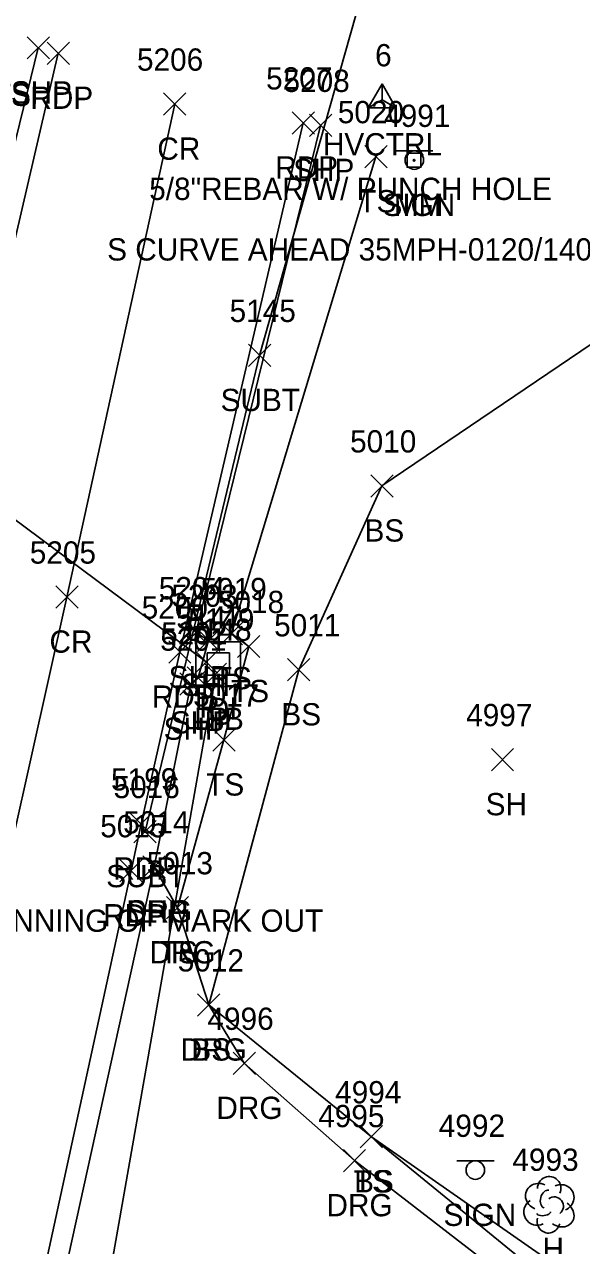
# Model space of a CAD drawing. Extents: x 1601151 to 1602912, y 499508 to 501770.
# Drawn here: x 1601519.6 to 1601569.7, y 501569.1 to 501678.7 of the extents above; entities that cross this region are included whole.
import ezdxf

# ---------------------------------------------------------------- set-up
doc = ezdxf.new("R2010")
doc.units = 0
for name, color, linetype in [('C_A', 7, 'Continuous'), ('C_C', 7, 'Continuous'), ('C_I', 7, 'Continuous'), ('CPSM', 7, 'Continuous'), ('D_A', 7, 'Continuous'), ('D_I', 7, 'Continuous'), ('D_TIC', 7, 'Continuous'), ('DCP', 7, 'Continuous'), ('DS', 7, 'Continuous'), ('L_A', 7, 'Continuous'), ('L_I', 7, 'Continuous'), ('L_TIC', 7, 'Continuous'), ('LELB', 7, 'Continuous'), ('LTD', 7, 'Continuous'), ('P_A', 7, 'Continuous'), ('P_I', 7, 'Continuous'), ('P_TIC', 7, 'Continuous'), ('PET', 7, 'Continuous'), ('PRC', 7, 'Continuous'), ('PSP', 7, 'Continuous'), ('R_A', 7, 'Continuous'), ('R_I', 7, 'Continuous'), ('R_TIC', 7, 'Continuous'), ('RDG', 7, 'Continuous'), ('S_A', 7, 'Continuous'), ('S_C', 7, 'Continuous'), ('S_I', 7, 'Continuous'), ('SRM', 7, 'Continuous'), ('SSGN', 7, 'Continuous'), ('U_A', 7, 'Continuous'), ('U_C', 7, 'Continuous'), ('U_I', 7, 'Continuous'), ('U_TIC', 7, 'Continuous'), ('UT', 7, 'Continuous')]:
    doc.layers.add(name, color=color, linetype=linetype)

msp = doc.modelspace()

# ---------------------------------------------------------------- linework, layer by layer
at = {"layer": 'CPSM'}
for p, q in [((1601550.48, 501671.24), (1601551.73, 501673.4)), ((1601552.98, 501671.24), (1601551.73, 501673.4)), ((1601551.73, 501671.96), (1601551.73, 501673.4)), ((1601550.48, 501671.24), (1601551.73, 501671.96)), ((1601551.73, 501671.96), (1601551.73, 501671.96)), ((1601551.73, 501671.96), (1601552.98, 501671.24)), ((1601550.48, 501671.24), (1601552.98, 501671.24))]:
    msp.add_line(p, q, dxfattribs=at)
at = {"layer": 'D_TIC'}
for points in [[(1601534.95, 501620.47), (1601536.95, 501622.47)], [(1601536.95, 501620.47), (1601534.95, 501622.47)], [(1601535.76, 501619.37), (1601537.76, 501621.37)], [(1601537.76, 501619.37), (1601535.76, 501621.37)], [(1601535.76, 501619.37), (1601537.76, 501621.37)], [(1601537.76, 501619.37), (1601535.76, 501621.37)]]:
    msp.add_lwpolyline(points, dxfattribs=at)
at = {"layer": 'DCP'}
for points in [[(1601508.55, 501641.84), (1601535.95, 501621.47)], [(1601522.81, 501541.12), (1601536.76, 501620.37)]]:
    msp.add_lwpolyline(points, dxfattribs=at)
at = {"layer": 'DS'}
for p, q in [((1601535.02, 501623.28), (1601539.02, 501623.28)), ((1601535.02, 501619.28), (1601535.02, 501623.28)), ((1601539.02, 501623.28), (1601539.02, 501619.28)), ((1601536.02, 501620.28), (1601536.02, 501622.28)), ((1601536.02, 501622.28), (1601538.02, 501622.28)), ((1601538.02, 501622.28), (1601538.02, 501620.28)), ((1601537.02, 501621.28), (1601537.02, 501621.28)), ((1601537.02, 501621.28), (1601537.02, 501621.28)), ((1601539.02, 501619.28), (1601535.02, 501619.28)), ((1601538.02, 501620.28), (1601536.02, 501620.28))]:
    msp.add_line(p, q, dxfattribs=at)
at = {"layer": 'L_TIC'}
for points in [[(1601550.19, 501665.85), (1601552.19, 501667.85)], [(1601552.19, 501665.85), (1601550.19, 501667.85)], [(1601550.72, 501636.28), (1601552.72, 501638.28)], [(1601552.72, 501636.28), (1601550.72, 501638.28)], [(1601537.21, 501623.02), (1601539.21, 501625.02)], [(1601539.21, 501623.02), (1601537.21, 501625.02)], [(1601538.76, 501621.86), (1601540.76, 501623.86)], [(1601540.76, 501621.86), (1601538.76, 501623.86)], [(1601543.25, 501619.77), (1601545.25, 501621.77)], [(1601545.25, 501619.77), (1601543.25, 501621.77)], [(1601536.53, 501613.47), (1601538.53, 501615.47)], [(1601538.53, 501613.47), (1601536.53, 501615.47)], [(1601561.55, 501611.7), (1601563.55, 501613.7)], [(1601563.55, 501611.7), (1601561.55, 501613.7)], [(1601532.36, 501598.4), (1601534.36, 501600.4)], [(1601534.36, 501598.4), (1601532.36, 501600.4)], [(1601535.16, 501589.67), (1601537.16, 501591.67)], [(1601537.16, 501589.67), (1601535.16, 501591.67)], [(1601549.78, 501577.83), (1601551.78, 501579.83)], [(1601551.78, 501577.83), (1601549.78, 501579.83)], [(1601549.78, 501577.83), (1601551.78, 501579.83)], [(1601551.78, 501577.83), (1601549.78, 501579.83)]]:
    msp.add_lwpolyline(points, dxfattribs=at)
at = {"layer": 'LELB'}
for points in [[(1601533.36, 501599.4), (1601537.53, 501614.47), (1601539.76, 501622.86), (1601538.21, 501624.02), (1601551.19, 501666.85)], [(1601576.53, 501654.07), (1601551.72, 501637.28), (1601544.25, 501620.77), (1601536.16, 501590.67)], [(1601550.78, 501578.83), (1601536.16, 501590.67)], [(1601729.43, 501497.82), (1601685.74, 501504.94), (1601638.3, 501522.09), (1601588.13, 501548.36), (1601550.78, 501578.83)], [(1601729.43, 501497.82), (1601687.41, 501509.5), (1601640.14, 501525.73), (1601589.82, 501551.58), (1601550.78, 501578.83)]]:
    msp.add_lwpolyline(points, dxfattribs=at)
at = {"layer": 'LTD'}
msp.add_line((1601566.7, 501572.77), (1601566.7, 501572.77), dxfattribs=at)
msp.add_line((1601566.7, 501572.77), (1601566.7, 501572.77), dxfattribs=at)
msp.add_arc((1601566.75, 501574.21), 1.05, 335.5272, 180.9563, dxfattribs=at)
for centre, major_axis, ratio, start_param, end_param in [((1601565.91, 501573.44), (1.21, -0.51), 0.895232, 1.570796, 4.712389), ((1601567.75, 501573.35), (-1.14, -0.48), 0.949671, 1.570796, 4.712389), ((1601566.5, 501573.23), (-0.208, -0.792), 0.645439, 3.141593, 6.283185), ((1601567.2, 501572.6), (-0.5, 0.667), 0.989748, 3.141593, 6.283185), ((1601565.62, 501572.06), (0.58, -1.04), 0.959034, 3.141593, 6.283185), ((1601566.25, 501572.02), (-0.625, -0.083), 0.423636, 0, 3.141593), ((1601567.7, 501571.94), (-1.09, 0.79), 0.841452, 1.570796, 4.712389), ((1601566.7, 501571.27), (0.26, 1.06), 0.942809, 1.570796, 4.712389)]:
    msp.add_ellipse(centre, major_axis=major_axis, ratio=ratio, start_param=start_param, end_param=end_param, dxfattribs=at)
at = {"layer": 'P_TIC'}
for points in [[(1601519.85, 501675.62), (1601521.85, 501677.62)], [(1601521.85, 501675.62), (1601519.85, 501677.62)], [(1601521.65, 501675.14), (1601523.65, 501677.14)], [(1601523.65, 501675.14), (1601521.65, 501677.14)], [(1601532.11, 501670.57), (1601534.11, 501672.57)], [(1601534.11, 501670.57), (1601532.11, 501672.57)], [(1601543.66, 501668.88), (1601545.66, 501670.88)], [(1601545.66, 501668.88), (1601543.66, 501670.88)], [(1601545.22, 501668.66), (1601547.22, 501670.66)], [(1601547.22, 501668.66), (1601545.22, 501670.66)], [(1601522.43, 501626.3), (1601524.43, 501628.3)], [(1601524.43, 501626.3), (1601522.43, 501628.3)], [(1601534.02, 501623.1), (1601536.02, 501625.1)], [(1601536.02, 501623.1), (1601534.02, 501625.1)], [(1601535.15, 501622.42), (1601537.15, 501624.42)], [(1601537.15, 501622.42), (1601535.15, 501624.42)], [(1601532.57, 501621.36), (1601534.57, 501623.36)], [(1601534.57, 501621.36), (1601532.57, 501623.36)], [(1601533.57, 501618.48), (1601535.57, 501620.48)], [(1601535.57, 501618.48), (1601533.57, 501620.48)], [(1601534.23, 501619.04), (1601536.23, 501621.04)], [(1601536.23, 501619.04), (1601534.23, 501621.04)], [(1601529.09, 501605.93), (1601531.09, 501607.93)], [(1601531.09, 501605.93), (1601529.09, 501607.93)], [(1601530.25, 501602.07), (1601532.25, 501604.07)], [(1601532.25, 501602.07), (1601530.25, 501604.07)], [(1601528.19, 501601.72), (1601530.19, 501603.72)], [(1601530.19, 501601.72), (1601528.19, 501603.72)]]:
    msp.add_lwpolyline(points, dxfattribs=at)
at = {"layer": 'PET'}
for points in [[(1601522.65, 501676.14), (1601511.67, 501629.01)], [(1601544.22, 500876.26), (1601539.18, 500895.59), (1601526.95, 500943.37), (1601516.32, 500985.83), (1601505.44, 501027.92), (1601495.1, 501070.93), (1601487, 501107.14), (1601479.48, 501143.91), (1601474.16, 501178.21), (1601471.72, 501199.66), (1601469.2, 501232.53), (1601470.85, 501304.37), (1601475.76, 501342.26), (1601481.23, 501372.74), (1601489.71, 501419.6), (1601498.83, 501463.24), (1601509.83, 501514.72), (1601518.29, 501552.56), (1601529.19, 501602.72), (1601530.09, 501606.93), (1601533.57, 501622.36), (1601544.66, 501669.88)]]:
    msp.add_lwpolyline(points, dxfattribs=at)
at = {"layer": 'PRC'}
msp.add_lwpolyline([(1601533.3, 500873.43), (1601528.2, 500892.93), (1601515.88, 500940.69), (1601516.09, 500940.41), (1601505.08, 500982.8), (1601494.07, 501025.46), (1601483.89, 501067.42), (1601475.63, 501103.84), (1601468.62, 501140.87), (1601462.9, 501176.52), (1601460.41, 501198.76), (1601457.83, 501229.92), (1601457.03, 501256.97), (1601458.23, 501305.06), (1601463.89, 501343.75), (1601469.52, 501375.72), (1601487.67, 501465.73), (1601498.93, 501516.84), (1601507.24, 501554.65), (1601515.35, 501591.13), (1601523.43, 501627.3), (1601533.11, 501671.57)], dxfattribs=at)
at = {"layer": 'PSP'}
for points in [[(1601520.85, 501676.62), (1601511.17, 501637.21), (1601508.79, 501633.66), (1601507.35, 501629.07)], [(1601528.9, 500943.6), (1601517.98, 500986.13), (1601507.44, 501028.32), (1601496.62, 501071.21), (1601488.24, 501107.28), (1601480.68, 501144.12), (1601475.12, 501178.17), (1601472.51, 501199.52), (1601470.88, 501228.6), (1601471.76, 501230.34), (1601469.82, 501257.16), (1601471.6, 501304.23), (1601477.35, 501341.75), (1601482.3, 501372.17), (1601491.34, 501419.44), (1601500.56, 501462.85), (1601511.15, 501514.36), (1601520.07, 501552.2), (1601531.25, 501603.07), (1601534.57, 501619.48), (1601535.23, 501620.04), (1601536.15, 501623.42), (1601535.02, 501624.1), (1601546.22, 501669.66)]]:
    msp.add_lwpolyline(points, dxfattribs=at)
at = {"layer": 'R_TIC'}
for points in [[(1601530.25, 501602.07), (1601532.25, 501604.07)], [(1601532.25, 501602.07), (1601530.25, 501604.07)], [(1601532.36, 501598.4), (1601534.36, 501600.4)], [(1601534.36, 501598.4), (1601532.36, 501600.4)], [(1601535.16, 501589.67), (1601537.16, 501591.67)], [(1601537.16, 501589.67), (1601535.16, 501591.67)], [(1601538.36, 501584.43), (1601540.36, 501586.43)], [(1601540.36, 501584.43), (1601538.36, 501586.43)], [(1601548.26, 501575.69), (1601550.26, 501577.69)], [(1601550.26, 501575.69), (1601548.26, 501577.69)]]:
    msp.add_lwpolyline(points, dxfattribs=at)
at = {"layer": 'RDG'}
msp.add_lwpolyline([(1601735.26, 501486.44), (1601685.19, 501503.35), (1601637.66, 501520.96), (1601587.64, 501547.05), (1601549.26, 501576.69), (1601539.36, 501585.43), (1601536.16, 501590.67), (1601533.36, 501599.4), (1601531.25, 501603.07)], dxfattribs=at)
at = {"layer": 'SRM'}
msp.add_lwpolyline([(1601553.98, 501667.15), (1601555.23, 501667.15), (1601555.23, 501665.9), (1601553.98, 501665.9)], close=True, dxfattribs=at)
msp.add_circle((1601554.61, 501666.52), 0.0833, dxfattribs=at)
at = {"layer": 'SSGN'}
for p, q in [((1601552.98, 501667.38), (1601556.31, 501667.38)), ((1601554.63, 501666.54), (1601554.63, 501666.54)), ((1601558.46, 501576.67), (1601561.8, 501576.67)), ((1601560.11, 501575.84), (1601560.11, 501575.84))]:
    msp.add_line(p, q, dxfattribs=at)
for centre in [(1601554.63, 501666.54), (1601560.11, 501575.84)]:
    msp.add_circle(centre, 0.833, dxfattribs=at)
at = {"layer": 'U_TIC'}
for points in [[(1601539.73, 501648), (1601541.73, 501650)], [(1601541.73, 501648), (1601539.73, 501650)], [(1601529.45, 501605.24), (1601531.45, 501607.24)], [(1601531.45, 501605.24), (1601529.45, 501607.24)]]:
    msp.add_lwpolyline(points, dxfattribs=at)
at = {"layer": 'UT'}
msp.add_lwpolyline([(1601530.45, 501606.24), (1601540.73, 501649), (1601573.42, 501764.52)], dxfattribs=at)

# ---------------------------------------------------------------- texts
at = {"layer": 'C_A'}
msp.add_text('HVCTRL', height=2, dxfattribs=at).set_placement((1601546.42, 501666.96))
at = {"layer": 'C_C'}
msp.add_text('5/8"REBAR W/ PUNCH HOLE', height=2, dxfattribs=at).set_placement((1601530.82, 501662.96))
at = {"layer": 'C_I'}
msp.add_text('6', height=2, dxfattribs=at).set_placement((1601551.11, 501674.96))
at = {"layer": 'D_A'}
for s, p in [('P', (1601535.32, 501616.47)), ('DI', (1601536.08, 501616.28)), ('DIB', (1601534.86, 501615.37)), ('P', (1601536.14, 501615.37))]:
    msp.add_text(s, height=2, dxfattribs=at).set_placement(p)
at = {"layer": 'D_I'}
for s, p in [('5147', (1601533.25, 501624.47)), ('5149', (1601534.32, 501624.28)), ('5148', (1601534.06, 501623.37)), ('5148', (1601534.06, 501623.37))]:
    msp.add_text(s, height=2, dxfattribs=at).set_placement(p)
at = {"layer": 'L_A'}
for s, p in [('TS', (1601516.78, 501671.4)), ('TS', (1601549.6, 501661.85)), ('BS', (1601550.16, 501632.28)), ('TS', (1601536.62, 501619.02)), ('TS', (1601538.17, 501617.86)), ('BS', (1601542.69, 501615.77)), ('TS', (1601535.94, 501609.47)), ('SH', (1601561.04, 501607.7)), ('TS', (1601531.77, 501594.4)), ('BS', (1601534.6, 501585.67)), ('TS', (1601549.19, 501573.83)), ('BS', (1601549.22, 501573.83)), ('H', (1601566.14, 501567.77))]:
    msp.add_text(s, height=2, dxfattribs=at).set_placement(p)
at = {"layer": 'L_I'}
for s, p in [('5020', (1601547.76, 501669.85)), ('5010', (1601548.86, 501640.28)), ('5019', (1601535.43, 501627.02)), ('5018', (1601536.99, 501625.86)), ('5011', (1601542.04, 501623.77)), ('5017', (1601534.76, 501617.47)), ('4997', (1601559.29, 501615.7)), ('5013', (1601530.59, 501602.4)), ('5012', (1601533.38, 501593.67)), ('4994', (1601547.52, 501581.83)), ('4994', (1601547.52, 501581.83)), ('4993', (1601563.44, 501575.77))]:
    msp.add_text(s, height=2, dxfattribs=at).set_placement(p)
at = {"layer": 'P_A'}
for s, p in [('SHP', (1601518.39, 501671.62)), ('RDP', (1601520.14, 501671.14)), ('CR', (1601531.55, 501666.57)), ('RDP', (1601542.14, 501664.88)), ('SHP', (1601543.75, 501664.66)), ('CR', (1601521.86, 501622.3)), ('SHP', (1601532.56, 501619.1)), ('SHP', (1601533.68, 501618.42)), ('RDP', (1601531.05, 501617.36)), ('SHP', (1601532.76, 501615.04)), ('SHP', (1601532.11, 501614.48)), ('RDP', (1601527.58, 501601.93)), ('RDP', (1601526.68, 501597.72)), ('SHP', (1601528.79, 501598.07))]:
    msp.add_text(s, height=2, dxfattribs=at).set_placement(p)
at = {"layer": 'P_I'}
for s, p in [('5206', (1601529.72, 501674.57)), ('5207', (1601541.32, 501672.88)), ('5208', (1601542.88, 501672.66)), ('5205', (1601520.09, 501630.3)), ('5204', (1601531.68, 501627.1)), ('5203', (1601532.81, 501626.42)), ('5200', (1601530.14, 501625.36)), ('5202', (1601531.89, 501623.04)), ('5201', (1601531.8, 501622.48)), ('5199', (1601527.39, 501609.93)), ('5015', (1601526.42, 501605.72)), ('5014', (1601528.48, 501606.07))]:
    msp.add_text(s, height=2, dxfattribs=at).set_placement(p)
at = {"layer": 'R_A'}
for p in [(1601528.74, 501598.07), (1601530.85, 501594.4), (1601533.64, 501585.67), (1601536.85, 501580.43), (1601546.74, 501571.69)]:
    msp.add_text('DRG', height=2, dxfattribs=at).set_placement(p)
at = {"layer": 'R_I'}
for s, p in [('5014', (1601528.48, 501606.07)), ('5013', (1601530.59, 501602.4)), ('5012', (1601533.38, 501593.67)), ('4996', (1601536.05, 501588.43)), ('4995', (1601546, 501579.69))]:
    msp.add_text(s, height=2, dxfattribs=at).set_placement(p)
at = {"layer": 'S_A'}
for s, p in [('SIGN', (1601551.77, 501661.52)), ('MM', (1601552.8, 501661.52)), ('SIGN', (1601557.25, 501570.82))]:
    msp.add_text(s, height=2, dxfattribs=at).set_placement(p)
at = {"layer": 'S_C'}
msp.add_text('S CURVE AHEAD 35MPH-0120/1404/0', height=2, dxfattribs=at).set_placement((1601527.04, 501657.52))
at = {"layer": 'S_I'}
for s, p in [('4991', (1601551.92, 501669.52)), ('4991', (1601551.92, 501669.52)), ('4992', (1601556.83, 501578.82))]:
    msp.add_text(s, height=2, dxfattribs=at).set_placement(p)
at = {"layer": 'U_A'}
for p in [(1601537.23, 501644), (1601526.95, 501601.24)]:
    msp.add_text('SUBT', height=2, dxfattribs=at).set_placement(p)
at = {"layer": 'U_C'}
msp.add_text('BEGINNING OF MARK OUT', height=2, dxfattribs=at).set_placement((1601512.13, 501597.24))
at = {"layer": 'U_I'}
for s, p in [('5145', (1601538.04, 501652)), ('5016', (1601527.62, 501609.24))]:
    msp.add_text(s, height=2, dxfattribs=at).set_placement(p)

doc.saveas('drawing.dxf')
